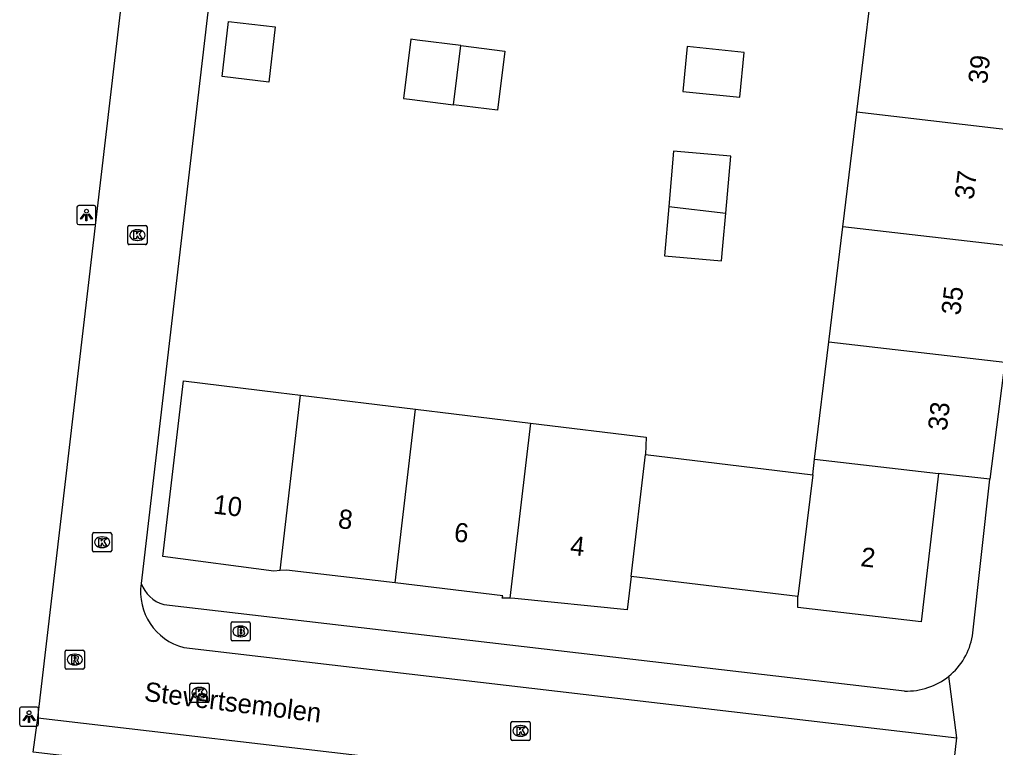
# Model space of a CAD drawing. Extents: x 161243 to 161752, y 384138 to 384885.
# Drawn here: x 161328.5 to 161379.5, y 384356.5 to 384394.5 of the extents above; entities that cross this region are included whole.
import ezdxf

# ---------------------------------------------------------------- set-up
doc = ezdxf.new("R2010")
doc.units = 0
for name, color, linetype in [('IMGEO_Brandkraan', 7, 'Continuous'), ('IMGEO_Groenvoorziening', 7, 'Continuous'), ('IMGEO_Kolk', 7, 'Continuous'), ('IMGEO_Lichtpunt', 7, 'Continuous'), ('IMGEO_Openbare_ruimte_label', 7, 'Continuous'), ('IMGEO_Pand', 7, 'Continuous'), ('IMGEO_Pand_nummerreeks', 7, 'Continuous'), ('IMGEO_Rijbaan_lokaal_open', 7, 'Continuous'), ('IMGEO_Rioolput', 7, 'Continuous'), ('IMGEO_Voetpad_open', 7, 'Continuous')]:
    doc.layers.add(name, color=color, linetype=linetype)

msp = doc.modelspace()

# ---------------------------------------------------------------- linework, layer by layer
at = {"layer": 'IMGEO_Brandkraan'}
for p, q in [((161339.54, 384362.099), (161339.54, 384362.951)), ((161339.615, 384363.025), (161340.467, 384363.025)), ((161340.541, 384362.951), (161340.541, 384362.099)), ((161340.028, 384362.805), (161340.053, 384362.805)), ((161340.467, 384362.025), (161339.615, 384362.025)), ((161340.051, 384362.245), (161340.026, 384362.245))]:
    msp.add_line(p, q, dxfattribs=at)
for points in [[(161339.54, 384362.099), (161339.54, 384362.951)], [(161339.615, 384363.025), (161340.467, 384363.025)], [(161340.541, 384362.951), (161340.541, 384362.099)], [(161339.888, 384362.725), (161339.888, 384362.325), (161340.101, 384362.325)], [(161340.119, 384362.725), (161339.888, 384362.725)], [(161340.067, 384362.644), (161340.013, 384362.644), (161340.013, 384362.568)], [(161340.013, 384362.568), (161340.066, 384362.568)], [(161340.075, 384362.492), (161340.013, 384362.492), (161340.013, 384362.411)], [(161340.013, 384362.411), (161340.075, 384362.411)], [(161340.467, 384362.025), (161339.615, 384362.025)]]:
    msp.add_lwpolyline(points, dxfattribs=at)
for centre, radius, start, end in [((161339.617, 384362.949), 0.0765, 91.552, 178.448), ((161339.617, 384362.949), 0.0765, 91.552, 178.448), ((161340.465, 384362.949), 0.0765, 1.552, 88.448), ((161340.465, 384362.949), 0.0765, 1.552, 88.448), ((161340.068, 384362.606), 0.0379, 267.8285, 90.9355), ((161340.076, 384362.451), 0.0404, 269.8759, 90.5077), ((161340.123, 384362.58), 0.145, 59.4692, 91.5367), ((161340.148, 384362.627), 0.0922, 285.5137, 58.1501), ((161340.153, 384362.435), 0.105, 301.3115, 78.989), ((161339.617, 384362.101), 0.0765, 181.552, 268.448), ((161339.617, 384362.101), 0.0765, 181.552, 268.448), ((161340.107, 384362.576), 0.251, 268.6676, 293.5347), ((161340.465, 384362.101), 0.0765, 271.552, 358.448), ((161340.465, 384362.101), 0.0765, 271.552, 358.448)]:
    msp.add_arc(centre, radius, start, end, dxfattribs=at)
for centre, major_axis, ratio, start_param, end_param in [((161340.027, 384362.525), (-0.387, 0.002), 0.722429, 4.712389, 7.853982), ((161340.052, 384362.525), (-0.39, 0.002), 0.717154, 1.570796, 4.712389)]:
    msp.add_ellipse(centre, major_axis=major_axis, ratio=ratio, start_param=start_param, end_param=end_param, dxfattribs=at)
at = {"layer": 'IMGEO_Groenvoorziening'}
msp.add_lwpolyline([(161345.314, 384354.343), (161329.206, 384356.211), (161329.442, 384358.011)], dxfattribs=at)
at = {"layer": 'IMGEO_Kolk'}
for p, q in [((161334.151, 384382.791), (161334.151, 384383.643)), ((161334.226, 384383.717), (161335.078, 384383.717)), ((161334.639, 384383.497), (161334.664, 384383.497)), ((161335.152, 384383.643), (161335.152, 384382.791)), ((161334.662, 384382.937), (161334.637, 384382.937)), ((161335.078, 384382.717), (161334.226, 384382.717)), ((161332.307, 384366.755), (161332.307, 384367.607)), ((161332.382, 384367.681), (161333.234, 384367.681)), ((161332.795, 384367.461), (161332.82, 384367.461)), ((161333.308, 384367.607), (161333.308, 384366.755)), ((161333.234, 384366.681), (161332.382, 384366.681)), ((161332.818, 384366.901), (161332.793, 384366.901)), ((161337.469, 384359.818), (161338.321, 384359.818)), ((161337.394, 384358.892), (161337.394, 384359.744)), ((161337.882, 384359.598), (161337.907, 384359.598)), ((161338.395, 384359.744), (161338.395, 384358.892)), ((161338.321, 384358.818), (161337.469, 384358.818)), ((161337.905, 384359.038), (161337.88, 384359.038)), ((161354.239, 384357.826), (161355.091, 384357.826)), ((161354.164, 384356.9), (161354.164, 384357.752)), ((161354.652, 384357.606), (161354.677, 384357.606)), ((161355.165, 384357.752), (161355.165, 384356.9)), ((161355.091, 384356.826), (161354.239, 384356.826)), ((161354.675, 384357.046), (161354.65, 384357.046))]:
    msp.add_line(p, q, dxfattribs=at)
for points in [[(161334.151, 384382.791), (161334.151, 384383.643)], [(161334.226, 384383.717), (161335.078, 384383.717)], [(161334.472, 384383.417), (161334.595, 384383.417), (161334.595, 384383.266), (161334.725, 384383.417), (161334.889, 384383.417), (161334.743, 384383.266), (161334.896, 384383.017), (161334.744, 384383.017), (161334.659, 384383.181), (161334.595, 384383.114), (161334.595, 384383.017), (161334.472, 384383.017), (161334.472, 384383.417)], [(161335.152, 384383.643), (161335.152, 384382.791)], [(161335.078, 384382.717), (161334.226, 384382.717)], [(161332.307, 384366.755), (161332.307, 384367.607)], [(161332.382, 384367.681), (161333.234, 384367.681)], [(161333.308, 384367.607), (161333.308, 384366.755)], [(161332.628, 384367.381), (161332.751, 384367.381), (161332.751, 384367.23), (161332.881, 384367.381), (161333.045, 384367.381), (161332.899, 384367.23), (161333.052, 384366.981), (161332.9, 384366.981), (161332.815, 384367.145), (161332.751, 384367.078), (161332.751, 384366.981), (161332.628, 384366.981), (161332.628, 384367.381)], [(161333.234, 384366.681), (161332.382, 384366.681)], [(161337.469, 384359.818), (161338.321, 384359.818)], [(161337.394, 384358.892), (161337.394, 384359.744)], [(161337.715, 384359.518), (161337.838, 384359.518), (161337.838, 384359.367), (161337.968, 384359.518), (161338.132, 384359.518), (161337.986, 384359.367), (161338.139, 384359.118), (161337.987, 384359.118), (161337.902, 384359.282), (161337.838, 384359.215), (161337.838, 384359.118), (161337.715, 384359.118), (161337.715, 384359.518)], [(161338.395, 384359.744), (161338.395, 384358.892)], [(161338.321, 384358.818), (161337.469, 384358.818)], [(161354.239, 384357.826), (161355.091, 384357.826)], [(161354.164, 384356.9), (161354.164, 384357.752)], [(161354.485, 384357.526), (161354.608, 384357.526), (161354.608, 384357.375), (161354.738, 384357.526), (161354.902, 384357.526), (161354.756, 384357.375), (161354.909, 384357.126), (161354.757, 384357.126), (161354.672, 384357.29), (161354.608, 384357.223), (161354.608, 384357.126), (161354.485, 384357.126), (161354.485, 384357.526)], [(161355.165, 384357.752), (161355.165, 384356.9)], [(161355.091, 384356.826), (161354.239, 384356.826)]]:
    msp.add_lwpolyline(points, dxfattribs=at)
for centre, start, end in [((161334.228, 384383.641), 91.552, 178.448), ((161334.228, 384383.641), 91.552, 178.448), ((161335.076, 384383.641), 1.552, 88.448), ((161335.076, 384383.641), 1.552, 88.448), ((161334.228, 384382.793), 181.552, 268.448), ((161334.228, 384382.793), 181.552, 268.448), ((161335.076, 384382.793), 271.552, 358.448), ((161335.076, 384382.793), 271.552, 358.448), ((161332.384, 384367.605), 91.552, 178.448), ((161332.384, 384367.605), 91.552, 178.448), ((161333.232, 384367.605), 1.552, 88.448), ((161333.232, 384367.605), 1.552, 88.448), ((161332.384, 384366.757), 181.552, 268.448), ((161332.384, 384366.757), 181.552, 268.448), ((161333.232, 384366.757), 271.552, 358.448), ((161333.232, 384366.757), 271.552, 358.448), ((161337.471, 384359.742), 91.552, 178.448), ((161337.471, 384359.742), 91.552, 178.448), ((161338.319, 384359.742), 1.552, 88.448), ((161338.319, 384359.742), 1.552, 88.448), ((161337.471, 384358.894), 181.552, 268.448), ((161337.471, 384358.894), 181.552, 268.448), ((161338.319, 384358.894), 271.552, 358.448), ((161338.319, 384358.894), 271.552, 358.448), ((161354.241, 384357.75), 91.552, 178.448), ((161354.241, 384357.75), 91.552, 178.448), ((161355.089, 384357.75), 1.552, 88.448), ((161355.089, 384357.75), 1.552, 88.448), ((161354.241, 384356.902), 181.552, 268.448), ((161354.241, 384356.902), 181.552, 268.448), ((161355.089, 384356.902), 271.552, 358.448), ((161355.089, 384356.902), 271.552, 358.448)]:
    msp.add_arc(centre, 0.0765, start, end, dxfattribs=at)
for centre, major_axis, ratio, start_param, end_param in [((161334.638, 384383.217), (-0.387, 0.002), 0.722429, 4.712389, 7.853982), ((161334.663, 384383.217), (-0.39, 0.002), 0.717154, 1.570796, 4.712389), ((161332.794, 384367.181), (-0.387, 0.002), 0.722429, 4.712389, 7.853982), ((161332.819, 384367.181), (-0.39, 0.002), 0.717154, 1.570796, 4.712389), ((161337.881, 384359.318), (-0.387, 0.002), 0.722429, 4.712389, 7.853982), ((161337.906, 384359.318), (-0.39, 0.002), 0.717154, 1.570796, 4.712389), ((161354.651, 384357.326), (-0.387, 0.002), 0.722429, 4.712389, 7.853982), ((161354.676, 384357.326), (-0.39, 0.002), 0.717154, 1.570796, 4.712389)]:
    msp.add_ellipse(centre, major_axis=major_axis, ratio=ratio, start_param=start_param, end_param=end_param, dxfattribs=at)
at = {"layer": 'IMGEO_Lichtpunt'}
for p, q in [((161331.489, 384384.669), (161331.489, 384383.862)), ((161331.489, 384384.669), (161331.489, 384383.862)), ((161332.391, 384384.764), (161331.583, 384384.764)), ((161332.391, 384384.764), (161331.583, 384384.764)), ((161332.485, 384383.862), (161332.485, 384384.669)), ((161332.485, 384383.862), (161332.485, 384384.669)), ((161331.583, 384383.768), (161332.391, 384383.768)), ((161331.583, 384383.768), (161332.391, 384383.768)), ((161328.493, 384358.478), (161328.493, 384357.671)), ((161328.493, 384358.478), (161328.493, 384357.671)), ((161329.395, 384358.573), (161328.587, 384358.573)), ((161329.395, 384358.573), (161328.587, 384358.573)), ((161329.489, 384357.671), (161329.489, 384358.478)), ((161329.489, 384357.671), (161329.489, 384358.478)), ((161328.587, 384357.577), (161329.395, 384357.577)), ((161328.587, 384357.577), (161329.395, 384357.577))]:
    msp.add_line(p, q, dxfattribs=at)
for points in [[(161331.863, 384384.333), (161331.902, 384384.305), (161331.714, 384384.043), (161331.676, 384384.07), (161331.863, 384384.333)], [(161331.965, 384384.285), (161332.012, 384384.285), (161332.012, 384383.963), (161331.965, 384383.963), (161331.965, 384384.285)], [(161332.075, 384384.305), (161332.113, 384384.332), (161332.3, 384384.07), (161332.261, 384384.042), (161332.075, 384384.305)], [(161328.867, 384358.142), (161328.906, 384358.114), (161328.718, 384357.852), (161328.68, 384357.879), (161328.867, 384358.142)], [(161328.969, 384358.094), (161329.016, 384358.094), (161329.016, 384357.772), (161328.969, 384357.772), (161328.969, 384358.094)], [(161329.079, 384358.114), (161329.117, 384358.141), (161329.304, 384357.879), (161329.265, 384357.851), (161329.079, 384358.114)]]:
    msp.add_lwpolyline(points, dxfattribs=at)
for centre in [(161331.988, 384384.467), (161328.992, 384358.276)]:
    msp.add_circle(centre, 0.0994, dxfattribs=at)
for centre, start, end in [((161331.583, 384384.669), 90, 180), ((161331.583, 384384.669), 90, 180), ((161332.391, 384384.669), 0, 90), ((161332.391, 384384.669), 0, 90), ((161331.583, 384383.862), 180, 270), ((161331.583, 384383.862), 180, 270), ((161332.391, 384383.862), 270, 0), ((161332.391, 384383.862), 270, 360), ((161328.587, 384358.478), 90, 180), ((161328.587, 384358.478), 90, 180), ((161329.395, 384358.478), 0, 90), ((161329.395, 384358.478), 0, 90), ((161328.587, 384357.671), 180, 270), ((161328.587, 384357.671), 180, 270), ((161329.395, 384357.671), 270, 0), ((161329.395, 384357.671), 270, 360)]:
    msp.add_arc(centre, 0.0946, start, end, dxfattribs=at)
at = {"layer": 'IMGEO_Pand'}
for points in [[(161372.23, 384389.655), (161372.96, 384395.661)], [(161339.411, 384394.37), (161341.841, 384394.089), (161341.508, 384391.21), (161339.078, 384391.491), (161339.411, 384394.37)], [(161351.552, 384393.116), (161349.259, 384393.402), (161348.94, 384393.442), (161348.553, 384390.346), (161348.872, 384390.306), (161351.165, 384390.02)], [(161351.165, 384390.02), (161351.552, 384393.116)], [(161351.552, 384393.116), (161353.844, 384392.829), (161353.457, 384389.733), (161351.165, 384390.02)], [(161363.135, 384390.718), (161366.113, 384390.415), (161366.351, 384392.754), (161363.372, 384393.057), (161363.135, 384390.718)], [(161371.5, 384383.651), (161372.23, 384389.655)], [(161372.23, 384389.655), (161381.595, 384388.565)], [(161365.385, 384384.363), (161365.644, 384387.333), (161363.044, 384387.56), (161362.655, 384387.594), (161362.402, 384384.71)], [(161362.402, 384384.71), (161362.177, 384382.135), (161365.167, 384381.873), (161365.235, 384382.65), (161365.385, 384384.363)], [(161362.402, 384384.71), (161365.385, 384384.363)], [(161370.77, 384377.646), (161371.5, 384383.651)], [(161380.717, 384382.578), (161371.5, 384383.651)], [(161370.025, 384371.522), (161370.77, 384377.646)], [(161370.77, 384377.646), (161379.959, 384376.576)], [(161379.959, 384376.576), (161379.174, 384370.478)], [(161342.101, 384365.699), (161341.772, 384365.676), (161335.987, 384366.439), (161337.055, 384375.606), (161342.019, 384375), (161343.178, 384374.859)], [(161342.101, 384365.699), (161343.178, 384374.859)], [(161343.178, 384374.859), (161349.178, 384374.13)], [(161348.11, 384365.053), (161349.178, 384374.13)], [(161349.178, 384374.13), (161355.179, 384373.4)], [(161355.179, 384373.4), (161354.102, 384364.25)], [(161355.179, 384373.4), (161361.227, 384372.665), (161361.195, 384371.753)], [(161360.442, 384365.397), (161361.195, 384371.753)], [(161361.195, 384371.753), (161369.924, 384370.692)], [(161369.924, 384370.692), (161370.025, 384371.522)], [(161370.025, 384371.522), (161376.499, 384370.767)], [(161376.499, 384370.767), (161375.595, 384363.024), (161369.156, 384363.779), (161369.156, 384364.343)], [(161369.924, 384370.692), (161369.156, 384364.343)], [(161379.174, 384370.478), (161376.499, 384370.767)], [(161348.11, 384365.053), (161342.437, 384365.722), (161342.101, 384365.699)], [(161354.102, 384364.25), (161353.705, 384364.252), (161353.741, 384364.388), (161348.11, 384365.053)], [(161360.442, 384365.397), (161360.231, 384363.645), (161354.359, 384364.249), (161354.102, 384364.25)], [(161369.156, 384364.343), (161360.442, 384365.397)]]:
    msp.add_lwpolyline(points, dxfattribs=at)
at = {"layer": 'IMGEO_Rijbaan_lokaal_open'}
for points in [[(161342.1, 384427.256), (161334.846, 384365.031)], [(161329.442, 384358.011), (161337.531, 384426.972)], [(161337.077, 384361.679), (161377.452, 384356.958)], [(161329.442, 384358.011), (161348.229, 384355.82)], [(161376.949, 384352.548), (161377.452, 384356.958)]]:
    msp.add_lwpolyline(points, dxfattribs=at)
msp.add_arc((161337.833, 384364.6), 3.018, 171.7977, 255.4956, dxfattribs=at)
at = {"layer": 'IMGEO_Rioolput'}
for p, q in [((161330.879, 384360.625), (161330.879, 384361.477)), ((161330.954, 384361.551), (161331.806, 384361.551)), ((161331.367, 384361.331), (161331.392, 384361.331)), ((161331.88, 384361.477), (161331.88, 384360.625)), ((161331.806, 384360.551), (161330.954, 384360.551)), ((161331.39, 384360.771), (161331.365, 384360.771))]:
    msp.add_line(p, q, dxfattribs=at)
for points in [[(161330.879, 384360.625), (161330.879, 384361.477)], [(161330.954, 384361.551), (161331.806, 384361.551)], [(161331.88, 384361.477), (161331.88, 384360.625)], [(161331.468, 384361.249), (161331.216, 384361.251), (161331.216, 384360.851)], [(161331.216, 384360.851), (161331.34, 384360.851), (161331.34, 384361.013), (161331.351, 384361.013)], [(161331.394, 384361.17), (161331.34, 384361.17), (161331.34, 384361.089)], [(161331.34, 384361.089), (161331.392, 384361.089)], [(161331.398, 384360.984), (161331.469, 384360.851), (161331.609, 384360.851), (161331.544, 384360.977)], [(161331.806, 384360.551), (161330.954, 384360.551)]]:
    msp.add_lwpolyline(points, dxfattribs=at)
for centre, radius, start, end in [((161330.956, 384361.475), 0.0765, 91.552, 178.448), ((161330.956, 384361.475), 0.0765, 91.552, 178.448), ((161331.804, 384361.475), 0.0765, 1.552, 88.448), ((161331.804, 384361.475), 0.0765, 1.552, 88.448), ((161331.35, 384360.96), 0.0533, 26.0293, 88.6989), ((161331.376, 384361.278), 0.19, 274.7715, 282.9687), ((161331.4, 384361.074), 0.0964, 77.0061, 93.1865), ((161331.414, 384361.131), 0.0378, 276.6634, 79.6772), ((161331.467, 384361.139), 0.109, 350.3612, 89.416), ((161331.465, 384361.139), 0.112, 277.5842, 350.9817), ((161331.449, 384360.924), 0.108, 29.5134, 73.7905), ((161330.956, 384360.627), 0.0765, 181.552, 268.448), ((161330.956, 384360.627), 0.0765, 181.552, 268.448), ((161331.804, 384360.627), 0.0765, 271.552, 358.448), ((161331.804, 384360.627), 0.0765, 271.552, 358.448)]:
    msp.add_arc(centre, radius, start, end, dxfattribs=at)
for centre, major_axis, ratio, start_param, end_param in [((161331.366, 384361.051), (-0.387, 0.002), 0.722429, 4.712389, 7.853982), ((161331.391, 384361.051), (-0.39, 0.002), 0.717154, 1.570796, 4.712389)]:
    msp.add_ellipse(centre, major_axis=major_axis, ratio=ratio, start_param=start_param, end_param=end_param, dxfattribs=at)
at = {"layer": 'IMGEO_Voetpad_open'}
for points in [[(161378.268, 384362.293), (161379.174, 384370.478)], [(161336.024, 384363.929), (161374.714, 384359.411)], [(161377.452, 384356.958), (161377.034, 384360.183)]]:
    msp.add_lwpolyline(points, dxfattribs=at)
for centre, radius, start, end in [((161336.519, 384365.639), 1.781, 199.975, 253.8433), ((161374.847, 384362.878), 3.471, 309.0638, 350.2951), ((161374.848, 384362.881), 3.473, 267.793, 309.0176)]:
    msp.add_arc(centre, radius, start, end, dxfattribs=at)

# ---------------------------------------------------------------- texts
at = {"layer": 'IMGEO_Openbare_ruimte_label'}
msp.add_text('Stevertsemolen', height=1, rotation=352.9319, dxfattribs=at).set_placement((161334.967, 384358.902))
at = {"layer": 'IMGEO_Pand_nummerreeks'}
for s, rotation, p in [('39', 83.3755, (161379.029, 384391.078)), ('37', 83.3754, (161378.328, 384385.04)), ('35', 83.3754, (161377.627, 384379.003)), ('33', 83.3755, (161376.926, 384372.966)), ('10', 353.426, (161338.579, 384368.678)), ('8', 353.4259, (161345.098, 384367.925)), ('6', 353.4259, (161351.155, 384367.228)), ('4', 353.4259, (161357.216, 384366.529)), ('2', 353.3124, (161372.393, 384365.936))]:
    msp.add_text(s, height=1, rotation=rotation, dxfattribs=at).set_placement(p)

doc.saveas('drawing.dxf')
